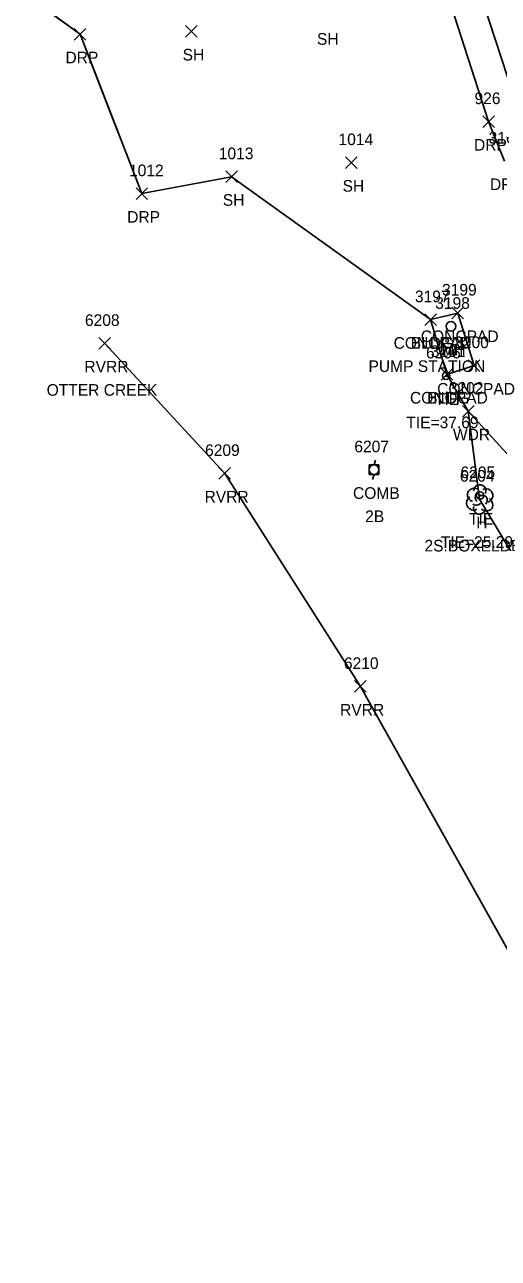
# Model space of a CAD drawing. Extents: x 1462668 to 1465147, y 550359 to 557351.
# Drawn here: x 1464745.9 to 1464827.2, y 552045.5 to 552257.6 of the extents above; entities that cross this region are included whole.
import ezdxf

# ---------------------------------------------------------------- set-up
doc = ezdxf.new("R2010")
doc.units = 0
for name, color, linetype in [('C_A', 7, 'Continuous'), ('C_C', 7, 'Continuous'), ('C_I', 7, 'Continuous'), ('CBP', 7, 'Continuous'), ('L_A', 7, 'Continuous'), ('L_C', 7, 'Continuous'), ('L_I', 7, 'Continuous'), ('L_TIC', 7, 'Continuous'), ('LAWA', 7, 'Continuous'), ('LAWE', 7, 'Continuous'), ('LBC', 7, 'Continuous'), ('LELB', 7, 'Continuous'), ('Level 6', 7, 'Continuous'), ('LS', 7, 'Continuous'), ('LTD', 7, 'Continuous'), ('R_A', 7, 'Continuous'), ('R_I', 7, 'Continuous'), ('R_TIC', 7, 'Continuous'), ('RDP', 7, 'Continuous'), ('U_A', 7, 'Continuous'), ('U_C', 7, 'Continuous'), ('U_I', 7, 'Continuous'), ('UP', 7, 'Continuous'), ('UUMH', 7, 'Continuous')]:
    doc.layers.add(name, color=color, linetype=linetype)

msp = doc.modelspace()

# ---------------------------------------------------------------- linework, layer by layer
at = {"layer": 'CBP'}
for centre, radius in [((1464818.27, 552197.21), 0.625), ((1464818.27, 552197.21), 0.0833), ((1464824.14, 552176.64), 0.625), ((1464824.14, 552176.64), 0.0833)]:
    msp.add_circle(centre, radius, dxfattribs=at)
at = {"layer": 'L_TIC'}
for points in [[(1464773.51, 552255.42), (1464775.51, 552257.42)], [(1464775.51, 552255.42), (1464773.51, 552257.42)], [(1464801, 552232.87), (1464803, 552234.87)], [(1464803, 552232.87), (1464801, 552234.87)], [(1464780.42, 552230.45), (1464782.42, 552232.45)], [(1464782.42, 552230.45), (1464780.42, 552232.45)], [(1464819.28, 552207.01), (1464821.28, 552209.01)], [(1464821.28, 552207.01), (1464819.28, 552209.01)], [(1464814.61, 552205.87), (1464816.61, 552207.87)], [(1464816.61, 552205.87), (1464814.61, 552207.87)], [(1464814.61, 552205.87), (1464816.61, 552207.87)], [(1464816.61, 552205.87), (1464814.61, 552207.87)], [(1464758.61, 552201.79), (1464760.61, 552203.79)], [(1464760.61, 552201.79), (1464758.61, 552203.79)], [(1464817.43, 552196.45), (1464819.43, 552198.45)], [(1464819.43, 552196.45), (1464817.43, 552198.45)], [(1464817.43, 552196.45), (1464819.43, 552198.45)], [(1464819.43, 552196.45), (1464817.43, 552198.45)], [(1464822.09, 552197.98), (1464824.09, 552199.98)], [(1464824.09, 552197.98), (1464822.09, 552199.98)], [(1464821.09, 552190.13), (1464823.09, 552192.13)], [(1464823.09, 552190.13), (1464821.09, 552192.13)], [(1464779.25, 552179.44), (1464781.25, 552181.44)], [(1464781.25, 552179.44), (1464779.25, 552181.44)], [(1464802.55, 552142.82), (1464804.55, 552144.82)], [(1464804.55, 552142.82), (1464802.55, 552144.82)]]:
    msp.add_lwpolyline(points, dxfattribs=at)
at = {"layer": 'LAWA'}
msp.add_lwpolyline([(1464822.09, 552191.13), (1464831.12, 552181.23), (1464846.09, 552139.32), (1464854.39, 552125.41), (1464854.76, 552118.31), (1464855.52, 552116.35), (1464856.41, 552111.99), (1464857.4, 552108.26), (1464864.21, 552098.99), (1464865.55, 552089.93), (1464875.65, 552064.09), (1464890.35, 552015.74), (1464891.38, 551985.69), (1464904.19, 551931.25), (1464914.21, 551881.52), (1464914.12, 551876.9), (1464914.48, 551872.2), (1464915.57, 551866.45), (1464918.59, 551841.12), (1464926.38, 551805.64), (1464933.4, 551771.25), (1464941.84, 551717.47), (1464938.82, 551676.13)], dxfattribs=at)
at = {"layer": 'LAWE'}
msp.add_lwpolyline([(1464759.61, 552202.79), (1464780.25, 552180.44), (1464803.55, 552143.82), (1464844.87, 552069.94), (1464864.99, 552018.84), (1464877.43, 551966.68), (1464888.8, 551925.75), (1464895.94, 551874.4), (1464909.19, 551813.8), (1464921.74, 551738.63), (1464922.14, 551696.64), (1464920.4, 551669.35), (1464907.69, 551643.72), (1464887.99, 551607.68), (1464886.95, 551593.62), (1464873.85, 551575.88)], dxfattribs=at)
at = {"layer": 'LBC'}
msp.add_lwpolyline([(1464815.61, 552206.87), (1464818.43, 552197.45)], dxfattribs=at)
at = {"layer": 'LELB'}
msp.add_lwpolyline([(1464830.92, 552242.12), (1464823.55, 552264.77), (1464813.57, 552290.48), (1464805.5, 552316.23), (1464797.81, 552336.93), (1464790.24, 552357.62), (1464784.68, 552381.57)], dxfattribs=at)
at = {"layer": 'Level 6'}
msp.add_lwpolyline([(1464750.61, 552259.4), (1464755.38, 552255.94), (1464758.03, 552249.09), (1464760.69, 552242.23), (1464763.34, 552235.38), (1464765.99, 552228.53), (1464781.42, 552231.45), (1464815.61, 552206.87), (1464818.43, 552197.45), (1464822.09, 552191.13), (1464824.03, 552176.02), (1464846.09, 552139.32), (1464844.93, 552138.19), (1464844.97, 552137.77), (1464842.65, 552136.54), (1464854.76, 552118.31), (1464856.41, 552111.99), (1464857.4, 552108.26), (1464865.55, 552089.93), (1464875.65, 552064.09), (1464864.99, 552018.84)], dxfattribs=at)
at = {"layer": 'LS'}
msp.add_lwpolyline([(1464815.61, 552206.87), (1464820.28, 552208.01), (1464823.09, 552198.98), (1464818.43, 552197.45)], dxfattribs=at)
at = {"layer": 'LTD'}
msp.add_line((1464824.03, 552176.02), (1464824.03, 552176.02), dxfattribs=at)
msp.add_line((1464824.03, 552176.02), (1464824.03, 552176.02), dxfattribs=at)
msp.add_arc((1464824.08, 552177.45), 1.05, 335.5272, 180.9563, dxfattribs=at)
for centre, major_axis, ratio, start_param, end_param in [((1464823.24, 552176.69), (1.21, -0.51), 0.895232, 1.570796, 4.712389), ((1464823.82, 552176.48), (-0.208, -0.792), 0.645439, 3.141593, 6.283185), ((1464825.07, 552176.6), (-1.14, -0.48), 0.949671, 1.570796, 4.712389), ((1464822.95, 552175.31), (0.58, -1.04), 0.959034, 3.141593, 6.283185), ((1464823.57, 552175.27), (-0.625, -0.083), 0.423636, 0, 3.141593), ((1464824.53, 552175.85), (-0.5, 0.667), 0.989748, 3.141593, 6.283185), ((1464825.03, 552175.19), (-1.09, 0.79), 0.841452, 1.570796, 4.712389), ((1464824.03, 552174.52), (0.26, 1.06), 0.942809, 1.570796, 4.712389)]:
    msp.add_ellipse(centre, major_axis=major_axis, ratio=ratio, start_param=start_param, end_param=end_param, dxfattribs=at)
at = {"layer": 'R_TIC'}
for points in [[(1464754.38, 552254.94), (1464756.38, 552256.94)], [(1464756.38, 552254.94), (1464754.38, 552256.94)], [(1464824.58, 552239.92), (1464826.58, 552241.92)], [(1464826.58, 552239.92), (1464824.58, 552241.92)], [(1464764.99, 552227.53), (1464766.99, 552229.53)], [(1464766.99, 552227.53), (1464764.99, 552229.53)]]:
    msp.add_lwpolyline(points, dxfattribs=at)
at = {"layer": 'RDP'}
for points in [[(1464825.58, 552240.92), (1464818.52, 552262.8), (1464811.34, 552289.77), (1464803.41, 552315.11), (1464795.58, 552336.11), (1464788.93, 552357.1), (1464782.74, 552379.36), (1464782.77, 552383.94)], [(1464765.99, 552228.53), (1464755.38, 552255.94), (1464736.28, 552269.8), (1464730.93, 552274.6), (1464718.19, 552280.87), (1464721.97, 552288.03), (1464702.44, 552298.07)], [(1464828.32, 552234.14), (1464825.58, 552240.92)]]:
    msp.add_lwpolyline(points, dxfattribs=at)
at = {"layer": 'UP'}
for p, q in [((1464805.06, 552180.24), (1464805.06, 552181.91)), ((1464805.06, 552181.91), (1464806.72, 552181.91)), ((1464806.14, 552182.74), (1464805.89, 552181.91)), ((1464806.72, 552181.91), (1464806.72, 552180.24)), ((1464806.72, 552180.24), (1464805.06, 552180.24)), ((1464805.64, 552179.41), (1464805.89, 552180.24)), ((1464805.89, 552181.07), (1464805.89, 552181.07))]:
    msp.add_line(p, q, dxfattribs=at)
msp.add_circle((1464805.89, 552181.07), 0.833, dxfattribs=at)
at = {"layer": 'UUMH'}
for p, q in [((1464819.1, 552205.73), (1464819.1, 552205.73)), ((1464819.93, 552205.73), (1464819.93, 552205.73))]:
    msp.add_line(p, q, dxfattribs=at)
msp.add_circle((1464819.1, 552205.73), 0.833, dxfattribs=at)

# ---------------------------------------------------------------- texts
at = {"layer": 'C_A'}
for p in [(1464816.35, 552192.21), (1464822.21, 552171.64)]:
    msp.add_text('TIE', height=2, dxfattribs=at).set_placement(p)
at = {"layer": 'C_C'}
for s, p in [('TIE=37.69', (1464811.44, 552188.21)), ('TIE=25.29', (1464817.36, 552167.64))]:
    msp.add_text(s, height=2, dxfattribs=at).set_placement(p)
at = {"layer": 'C_I'}
for s, p in [('6206', (1464814.83, 552200.21)), ('6205', (1464820.75, 552179.64))]:
    msp.add_text(s, height=2, dxfattribs=at).set_placement(p)
at = {"layer": 'L_A'}
for s, p in [('SH', (1464796.08, 552254.13)), ('SH', (1464773, 552251.42)), ('SH', (1464800.49, 552228.87)), ('SH', (1464779.91, 552226.45)), ('CONCPAD', (1464813.93, 552203.01)), ('CONCPAD', (1464809.26, 552201.87)), ('BLDG', (1464812.2, 552201.87)), ('RVRR', (1464756.12, 552197.79)), ('CONCPAD', (1464812.07, 552192.45)), ('BLDG', (1464815.02, 552192.45)), ('CONCPAD', (1464816.74, 552193.98)), ('WDR', (1464819.45, 552186.13)), ('RVRR', (1464776.77, 552175.44)), ('H', (1464823.46, 552171.02)), ('RVRR', (1464800.06, 552138.82))]:
    msp.add_text(s, height=2, dxfattribs=at).set_placement(p)
at = {"layer": 'L_C'}
for s, p in [('PUMP STATION', (1464804.94, 552197.87)), ('OTTER CREEK', (1464749.64, 552193.79)), ('2S.BOXELDER', (1464814.56, 552167.02))]:
    msp.add_text(s, height=2, dxfattribs=at).set_placement(p)
at = {"layer": 'L_I'}
for s, p in [('1014', (1464799.79, 552236.87)), ('1013', (1464779.22, 552234.45)), ('3199', (1464817.58, 552211.01)), ('3197', (1464812.92, 552209.87)), ('3197', (1464812.92, 552209.87)), ('6208', (1464756.22, 552205.79)), ('3201', (1464815.65, 552200.45)), ('3201', (1464815.65, 552200.45)), ('3200', (1464819.67, 552201.98)), ('3202', (1464818.75, 552194.13)), ('6209', (1464776.86, 552183.44)), ('6204', (1464820.65, 552179.02)), ('6210', (1464800.72, 552146.82))]:
    msp.add_text(s, height=2, dxfattribs=at).set_placement(p)
at = {"layer": 'R_A'}
for p in [(1464752.87, 552250.94), (1464823.07, 552235.92), (1464825.81, 552229.14), (1464763.48, 552223.53)]:
    msp.add_text('DRP', height=2, dxfattribs=at).set_placement(p)
at = {"layer": 'R_I'}
for s, p in [('926', (1464823.16, 552243.92)), ('3163', (1464825.58, 552237.14)), ('1012', (1464763.79, 552231.53))]:
    msp.add_text(s, height=2, dxfattribs=at).set_placement(p)
at = {"layer": 'U_A'}
for s, p in [('MH', (1464817.46, 552200.73)), ('COMB', (1464802.28, 552176.07))]:
    msp.add_text(s, height=2, dxfattribs=at).set_placement(p)
at = {"layer": 'U_C'}
msp.add_text('2B', height=2, dxfattribs=at).set_placement((1464804.37, 552172.07))
at = {"layer": 'U_I'}
for s, p in [('3198', (1464816.41, 552208.73)), ('6207', (1464802.51, 552184.07))]:
    msp.add_text(s, height=2, dxfattribs=at).set_placement(p)

doc.saveas('drawing.dxf')
